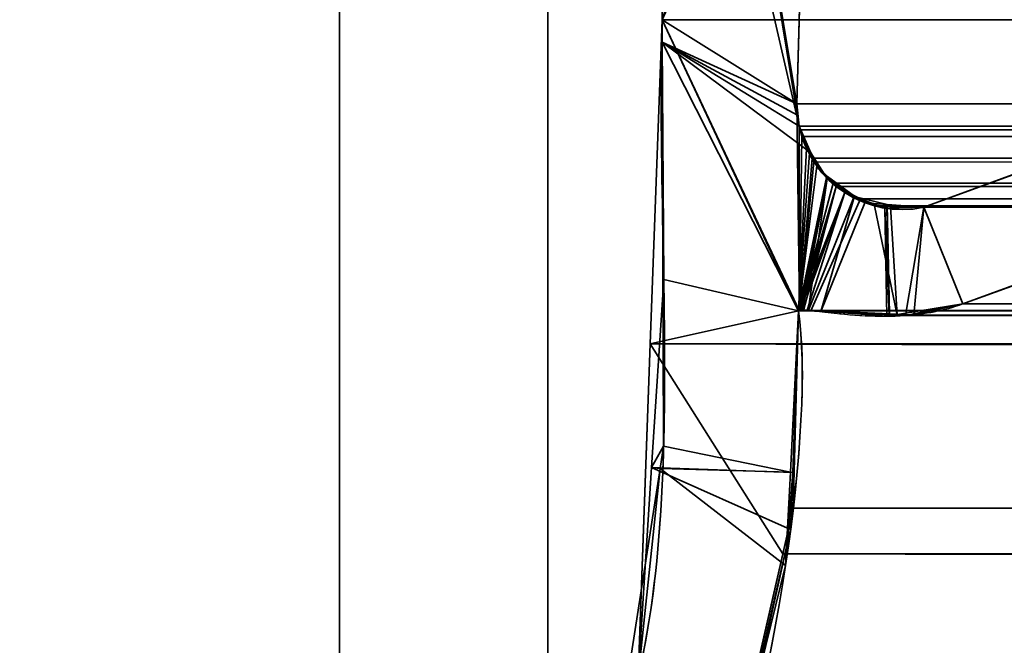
# Model space of a CAD drawing. Header units: millimetres. Extents: x -603 to 3703, y -120 to 249.
# Tile 388 of 656: x 1008.7 to 1015.79, y -1.86 to 2.65. Entities that reach past the tile are written whole.
import ezdxf

# ---------------------------------------------------------------- set-up
doc = ezdxf.new("R2010")
doc.units = ezdxf.units.MM
doc.layers.add('152', color=7, linetype='Continuous', true_color=0xffffff)

# ---------------------------------------------------------------- blocks, each defined once
blk = doc.blocks.new('UG_SURFACE_002')
at = {"layer": '152', "color": 252, "linetype": 'Continuous', "lineweight": 35}
for points in [[(2177.5, -30, 2213.0001), (2177.5, 229.8, 2213.0001), (822.5, 229.8, 2213.0001), (822.5, -30, 2213.0001)], [(972.5, -30, 2063), (972.5, 229.8, 2063), (2027.4999, 229.8, 2063), (2027.4999, -30, 2063)]]:
    blk.add_3dface(points, dxfattribs=at)
blk = doc.blocks.new('UG_SURFACE_147')
at = {"layer": '152', "color": 7, "linetype": 'Continuous', "lineweight": 35}
for points in [[(1014.3118, 1.8784, 2019.1882), (1013.4112, 7.3541, 2020.0887), (1013.3679, 6.0177, 2020.1321), (1013.3716, 5.9608, 2020.1285)], [(1013.4112, 7.3541, 2020.0887), (1014.2989, 1.9593, 2019.201), (1014.2951, 2.0412, 2019.2049)], [(1013.4112, 7.3541, 2020.0887), (1014.3118, 1.8784, 2019.1882), (1014.2989, 1.9593, 2019.201)], [(1014.2951, 2.0412, 2019.2049), (1014.3776, 4.9715, 2019.1224), (1013.4112, 7.3541, 2020.0887)], [(1013.325, 2.6459, -7), (1014.5733, 6.4097, -7), (1014.4109, 5.1239, -7), (1014.4031, 5.0887, -7)], [(1014.5733, 6.4097, -7), (1013.325, 2.6459, -7), (1013.3716, 5.9608, -7)], [(1013.325, 2.6459, 2020.175), (1013.3716, 5.9608, 2020.1285), (1013.3716, 5.9608, -7), (1013.325, 2.6459, -7)], [(1013.3716, 5.9608, 2020.1285), (1013.325, 2.6459, 2020.175), (1013.3259, 2.4847, 2020.174), (1014.3118, 1.8784, 2019.1882)], [(1014.4031, 5.0887, -7), (1014.3776, 4.9715, -7), (1013.325, 2.6459, -7)], [(1014.3776, 4.9715, -7), (1014.2951, 2.0412, -7), (1013.3256, 2.4846, -7), (1013.325, 2.6459, -7)], [(1014.2951, 2.0412, -7), (1014.3776, 4.9715, -7), (1014.3776, 4.9715, 2019.1224), (1014.2951, 2.0412, 2019.2049)], [(1013.325, 2.6459, -7), (1013.3256, 2.4846, -7), (1013.3259, 2.4847, 2020.174)], [(1013.3259, 2.4847, 2020.174), (1013.325, 2.6459, 2020.175), (1013.325, 2.6459, -7)], [(1013.3357, 0.7759, 2020.1643), (1013.3259, 2.4847, 2020.174), (1013.3256, 2.4846, -7)], [(1013.3357, 0.7759, 2020.1643), (1013.3256, 2.4846, -7), (1013.3351, -0.4257, -7)], [(1013.3256, 2.4846, -7), (1014.3118, 1.8784, -7), (1014.3961, 1.6882, -7)], [(1013.3256, 2.4846, -7), (1014.2951, 2.0412, -7), (1014.2989, 1.9593, -7)], [(1014.2989, 1.9593, -7), (1014.3118, 1.8784, -7), (1013.3256, 2.4846, -7)], [(1014.3961, 1.6882, -7), (1014.4387, 1.592, -7), (1014.3075, 0.5499, -7), (1013.3256, 2.4846, -7)], [(1013.3351, -0.4257, -7), (1013.3256, 2.4846, -7), (1014.3075, 0.5499, -7), (1014.2483, -0.6131, -7)], [(1013.3259, 2.4847, 2020.174), (1014.3075, 0.5499, 2019.1925), (1014.3644, 1.7194, 2019.1357), (1014.3118, 1.8784, 2019.1882)], [(1014.3075, 0.5499, 2019.1925), (1013.3259, 2.4847, 2020.174), (1013.3357, 0.7759, 2020.1643)], [(1014.2989, 1.9593, -7), (1014.2951, 2.0412, -7), (1014.2951, 2.0412, 2019.2049), (1014.2989, 1.9593, 2019.201)], [(1015.2102, 1.295, -7), (1017.1266, 1.997, -7), (1016.9486, 1.1329, -7), (1015.4916, 0.5991, -7)], [(1015.4916, 0.5991, 2018.0085), (1016.9486, 1.1329, 2016.5515), (1017.1266, 1.997, 2016.3734), (1015.2102, 1.295, 2018.2898)], [(1017.1266, 1.997, -7), (1015.2102, 1.295, -7), (1015.2102, 1.295, 2018.2898), (1017.1266, 1.997, 2016.3734)], [(1014.2989, 1.9593, 2019.201), (1014.3118, 1.8784, 2019.1882), (1014.3118, 1.8784, -7), (1014.2989, 1.9593, -7)], [(1014.3118, 1.8784, -7), (1014.3644, 1.7194, 2019.1357), (1014.3864, 1.6875, 2019.1135)], [(1014.3118, 1.8784, -7), (1014.3118, 1.8784, 2019.1882), (1014.3644, 1.7194, 2019.1357)], [(1014.3864, 1.6875, 2019.1135), (1014.3961, 1.6882, -7), (1014.3118, 1.8784, -7)], [(1014.3864, 1.6875, 2019.1135), (1014.3644, 1.7194, 2019.1357), (1014.3075, 0.5499, 2019.1925)], [(1014.5092, 1.5104, 2018.9908), (1014.3864, 1.6875, 2019.1135), (1014.3075, 0.5499, 2019.1925)], [(1014.3961, 1.6882, -7), (1014.3864, 1.6875, 2019.1135), (1014.5092, 1.5104, 2018.9908)], [(1014.5092, 1.5104, 2018.9908), (1014.4387, 1.592, -7), (1014.3961, 1.6882, -7)], [(1014.3075, 0.5499, -7), (1014.4387, 1.592, -7), (1014.5166, 1.518, -7)], [(1014.5092, 1.5104, 2018.9908), (1014.5166, 1.518, -7), (1014.4387, 1.592, -7)], [(1014.5166, 1.518, -7), (1014.6401, 1.4006, -7), (1014.3075, 0.5499, -7)], [(1014.3075, 0.5499, 2019.1925), (1014.5144, 1.5029, 2018.9855), (1014.5092, 1.5104, 2018.9908)], [(1014.5144, 1.5029, 2018.9855), (1014.3075, 0.5499, 2019.1925), (1014.3162, 0.553, 2019.1839)], [(1014.3162, 0.553, 2019.1839), (1014.3193, 0.5541, 2019.1808), (1014.5144, 1.5029, 2018.9855)], [(1014.5144, 1.5029, 2018.9855), (1014.3193, 0.5541, 2019.1808), (1014.3337, 0.5532, 2019.1662)], [(1014.5144, 1.5029, 2018.9855), (1014.3337, 0.5532, 2019.1662), (1014.3778, 0.5502, 2019.1221)], [(1014.7094, 1.3763, 2018.7907), (1014.5144, 1.5029, 2018.9855), (1014.3778, 0.5502, 2019.1221), (1014.4682, 0.5441, 2019.0318)], [(1014.5166, 1.518, -7), (1014.5092, 1.5104, 2018.9908), (1014.5144, 1.5029, 2018.9855)], [(1014.5166, 1.518, -7), (1014.5144, 1.5029, 2018.9855), (1014.7094, 1.3763, 2018.7907)], [(1014.7094, 1.3763, 2018.7907), (1014.6401, 1.4006, -7), (1014.5166, 1.518, -7)], [(1014.3156, 0.5533, -7), (1014.3075, 0.5499, -7), (1014.6401, 1.4006, -7)], [(1014.3161, 0.5534, -7), (1014.3156, 0.5533, -7), (1014.6401, 1.4006, -7)], [(1014.6401, 1.4006, -7), (1014.3338, 0.5537, -7), (1014.3161, 0.5534, -7)], [(1014.6401, 1.4006, -7), (1014.3702, 0.5545, -7), (1014.3338, 0.5537, -7)], [(1014.378, 0.5539, -7), (1014.3702, 0.5545, -7), (1014.6401, 1.4006, -7), (1014.7092, 1.3738, -7)], [(1014.7092, 1.3738, -7), (1014.9288, 1.2884, -7), (1014.9435, 0.5105, -7), (1014.378, 0.5539, -7)], [(1014.4682, 0.5441, 2019.0318), (1014.7847, 1.3273, 2018.7154), (1014.7094, 1.3763, 2018.7907)], [(1014.7094, 1.3763, 2018.7907), (1014.7092, 1.3738, -7), (1014.6401, 1.4006, -7)], [(1014.7092, 1.3738, -7), (1014.7094, 1.3763, 2018.7907), (1014.7847, 1.3273, 2018.7154)], [(1014.7092, 1.3738, -7), (1014.7847, 1.3273, 2018.7154), (1014.9459, 1.3151, 2018.5542)], [(1014.9459, 1.3151, 2018.5542), (1014.9288, 1.2884, -7), (1014.7092, 1.3738, -7)], [(1014.9459, 1.3151, 2018.5542), (1014.7847, 1.3273, 2018.7154), (1014.4682, 0.5441, 2019.0318), (1014.9618, 0.5275, 2018.5382)], [(1014.9459, 1.3151, 2018.5542), (1014.9447, 1.2888, -7), (1014.9288, 1.2884, -7)], [(1014.9611, 0.5134, -7), (1014.9288, 1.2884, -7), (1014.9447, 1.2888, -7)], [(1014.9611, 0.5134, -7), (1014.9435, 0.5105, -7), (1014.9288, 1.2884, -7)], [(1014.9447, 1.2888, -7), (1014.9459, 1.3151, 2018.5542), (1015.2102, 1.295, 2018.2898)], [(1014.9447, 1.2888, -7), (1015.2102, 1.295, -7), (1015.4916, 0.5991, -7), (1014.9611, 0.5134, -7)], [(1015.2102, 1.295, 2018.2898), (1015.2102, 1.295, -7), (1014.9447, 1.2888, -7)], [(1014.9618, 0.5275, 2018.5382), (1015.1384, 0.5215, 2018.3616), (1015.2102, 1.295, 2018.2898), (1014.9459, 1.3151, 2018.5542)], [(1015.2102, 1.295, 2018.2898), (1015.1384, 0.5215, 2018.3616), (1015.4916, 0.5991, 2018.0085)], [(1016.9486, 1.1329, 2016.5515), (1015.4916, 0.5991, 2018.0085), (1015.4916, 0.5991, -7), (1016.9486, 1.1329, -7)], [(1013.3351, -0.4257, -7), (1013.2486, -0.5778, 2020.2513), (1013.3357, 0.7759, 2020.1643)], [(1014.2655, -0.6133, 2019.2344), (1014.3075, 0.5499, 2019.1925), (1013.3357, 0.7759, 2020.1643), (1013.2486, -0.5778, 2020.2513)], [(1014.9611, 0.5134, -7), (1015.4916, 0.5991, -7), (1015.4916, 0.5991, 2018.0085)], [(1015.4916, 0.5991, 2018.0085), (1015.1384, 0.5215, 2018.3616), (1014.9611, 0.5134, -7)], [(1014.2483, -0.6131, -7), (1014.3075, 0.5499, -7), (1014.3075, 0.5499, 2019.1925)], [(1014.3075, 0.5499, 2019.1925), (1014.2655, -0.6133, 2019.2344), (1014.2483, -0.6131, -7)], [(1014.3075, 0.5499, -7), (1014.3156, 0.5533, -7), (1014.3162, 0.553, 2019.1839)], [(1014.3162, 0.553, 2019.1839), (1014.3075, 0.5499, 2019.1925), (1014.3075, 0.5499, -7)], [(1014.3156, 0.5533, -7), (1014.3161, 0.5534, -7), (1014.3162, 0.553, 2019.1839)], [(1014.3337, 0.5532, 2019.1662), (1014.3193, 0.5541, 2019.1808), (1014.3161, 0.5534, -7)], [(1014.3193, 0.5541, 2019.1808), (1014.3162, 0.553, 2019.1839), (1014.3161, 0.5534, -7)], [(1014.3161, 0.5534, -7), (1014.3338, 0.5537, -7), (1014.3337, 0.5532, 2019.1662)], [(1014.3778, 0.5502, 2019.1221), (1014.3337, 0.5532, 2019.1662), (1014.3338, 0.5537, -7)], [(1014.3338, 0.5537, -7), (1014.3702, 0.5545, -7), (1014.3778, 0.5502, 2019.1221)], [(1014.3702, 0.5545, -7), (1014.378, 0.5539, -7), (1014.3778, 0.5502, 2019.1221)], [(1014.4682, 0.5441, 2019.0318), (1014.3778, 0.5502, 2019.1221), (1014.378, 0.5539, -7)], [(1014.378, 0.5539, -7), (1014.9435, 0.5105, -7), (1014.9618, 0.5275, 2018.5382)], [(1014.9618, 0.5275, 2018.5382), (1014.4682, 0.5441, 2019.0318), (1014.378, 0.5539, -7)], [(1014.9435, 0.5105, -7), (1014.9611, 0.5134, -7), (1014.9618, 0.5275, 2018.5382)], [(1015.1384, 0.5215, 2018.3616), (1014.9618, 0.5275, 2018.5382), (1014.9611, 0.5134, -7)], [(1013.3351, -0.4257, -7), (1013.3103, -0.5852, -7), (1013.2486, -0.5778, 2020.2513)], [(1013.3103, -0.5852, -7), (1013.3351, -0.4257, -7), (1014.2483, -0.6131, -7)], [(1013.1516, -2.085, 2020.3483), (1013.3103, -0.5852, -7), (1013.0485, -2.2703, -7)], [(1014.2142, -1.283, -7), (1013.8268, -2.8554, -7), (1013.0485, -2.2703, -7), (1013.3103, -0.5852, -7)], [(1013.1516, -2.085, 2020.3483), (1013.2486, -0.5778, 2020.2513), (1013.3103, -0.5852, -7)], [(1013.2486, -0.5778, 2020.2513), (1013.1516, -2.085, 2020.3483), (1013.8423, -2.8528, 2019.6576), (1014.2506, -1.0249, 2019.2492)], [(1014.2506, -1.0249, 2019.2492), (1014.2655, -0.6133, 2019.2344), (1013.2486, -0.5778, 2020.2513)], [(1013.3103, -0.5852, -7), (1014.2483, -0.6131, -7), (1014.2142, -1.283, -7)], [(1014.2142, -1.283, -7), (1014.2483, -0.6131, -7), (1014.2655, -0.6133, 2019.2344)], [(1014.2655, -0.6133, 2019.2344), (1014.2506, -1.0249, 2019.2492), (1014.2142, -1.283, -7)], [(1014.2506, -1.0249, 2019.2492), (1013.8268, -2.8554, -7), (1014.2142, -1.283, -7)], [(1014.2506, -1.0249, 2019.2492), (1013.8423, -2.8528, 2019.6576), (1013.8268, -2.8554, -7)]]:
    blk.add_3dface(points, dxfattribs=at)
blk = doc.blocks.new('UG_SURFACE_148')
at = {"layer": '152', "color": 7, "linetype": 'Continuous', "lineweight": 35}
for points in [[(1014.3776, 4.9715, 2019.1224), (1014.2951, 2.0412, 2019.2049), (1013.325, 2.6459, 2020.175), (1013.3716, 5.9608, 2020.1285)], [(1986.675, 2.6459, 2020.175), (1986.6284, 5.9608, 2020.1285), (1013.3716, 5.9608, 2020.1285), (1013.325, 2.6459, 2020.175)], [(1014.2951, 2.0412, 2019.2049), (1014.3776, 4.9715, 2019.1224), (1985.6224, 4.9715, 2019.1224), (1985.7049, 2.0412, 2019.2049)], [(1013.2391, 0.3109, 2020.2608), (1013.325, 2.6459, 2020.175), (1014.3075, 0.5499, 2019.1925)], [(1986.6695, 1.0733, 2020.1695), (1013.325, 2.6459, 2020.175), (1013.2391, 0.3109, 2020.2608)], [(1013.325, 2.6459, 2020.175), (1014.2951, 2.0412, 2019.2049), (1014.3147, 0.5531, 2019.1853), (1014.3124, 0.5521, 2019.1877)], [(1014.3124, 0.5521, 2019.1877), (1014.3075, 0.5499, 2019.1925), (1013.325, 2.6459, 2020.175)], [(1986.6695, 1.0733, 2020.1695), (1986.675, 2.6459, 2020.175), (1013.325, 2.6459, 2020.175)], [(1014.3147, 0.5531, 2019.1853), (1014.2951, 2.0412, 2019.2049), (1014.3118, 1.8784, 2019.1882)], [(1014.2951, 2.0412, 2019.2049), (1985.7049, 2.0412, 2019.2049), (1985.6882, 1.8784, 2019.1882), (1014.3118, 1.8784, 2019.1882)], [(1015.2102, 1.295, 2018.2898), (1017.1266, 1.997, 2016.3734), (1016.9486, 1.1329, 2016.5515), (1015.4916, 0.5991, 2018.0085)], [(1017.1266, 1.997, 2016.3734), (1015.2102, 1.295, 2018.2898), (1984.7898, 1.295, 2018.2898), (1982.8734, 1.997, 2016.3734)], [(1014.3118, 1.8784, 2019.1882), (1014.3186, 1.8526, 2019.1815), (1014.3309, 1.8061, 2019.1691), (1014.3147, 0.5531, 2019.1853)], [(1014.3118, 1.8784, 2019.1882), (1985.6882, 1.8784, 2019.1882), (1985.6794, 1.8545, 2019.1793)], [(1985.6794, 1.8545, 2019.1793), (1014.3186, 1.8526, 2019.1815), (1014.3118, 1.8784, 2019.1882)], [(1014.3309, 1.8061, 2019.1691), (1014.3186, 1.8526, 2019.1815), (1985.6794, 1.8545, 2019.1793)], [(1014.3309, 1.8061, 2019.1691), (1985.6794, 1.8545, 2019.1793), (1985.6114, 1.6712, 2019.1114)], [(1014.3147, 0.5531, 2019.1853), (1014.3309, 1.8061, 2019.1691), (1014.405, 1.6498, 2019.0949)], [(1014.3309, 1.8061, 2019.1691), (1985.6114, 1.6712, 2019.1114), (1985.5958, 1.65, 2019.0959)], [(1985.5958, 1.65, 2019.0959), (1014.405, 1.6498, 2019.0949), (1014.3309, 1.8061, 2019.1691)], [(1014.405, 1.6498, 2019.0949), (1014.4185, 1.6214, 2019.0816), (1014.3147, 0.5531, 2019.1853)], [(1014.405, 1.6498, 2019.0949), (1985.5958, 1.65, 2019.0959), (1985.4931, 1.5104, 2018.9931)], [(1014.4185, 1.6214, 2019.0816), (1014.405, 1.6498, 2019.0949), (1985.4931, 1.5104, 2018.9931)], [(1014.3147, 0.5531, 2019.1853), (1014.4185, 1.6214, 2019.0816), (1014.5568, 1.4693, 2018.9433)], [(1014.4185, 1.6214, 2019.0816), (1985.4931, 1.5104, 2018.9931), (1985.4424, 1.4748, 2018.9424)], [(1985.4424, 1.4748, 2018.9424), (1014.5568, 1.4693, 2018.9433), (1014.4185, 1.6214, 2019.0816)], [(1014.5568, 1.4693, 2018.9433), (1014.5789, 1.4448, 2018.9211), (1014.3147, 0.5531, 2019.1853)], [(1014.3213, 0.5528, 2019.1786), (1014.3147, 0.5531, 2019.1853), (1014.5789, 1.4448, 2018.9211)], [(1014.3424, 0.5517, 2019.1576), (1014.3213, 0.5528, 2019.1786), (1014.5789, 1.4448, 2018.9211)], [(1014.5789, 1.4448, 2018.9211), (1014.7544, 1.3555, 2018.7457), (1014.3961, 0.5491, 2019.1038), (1014.3424, 0.5517, 2019.1576)], [(1014.5789, 1.4448, 2018.9211), (1014.5568, 1.4693, 2018.9433), (1985.4424, 1.4748, 2018.9424)], [(1014.5789, 1.4448, 2018.9211), (1985.4424, 1.4748, 2018.9424), (1985.2571, 1.3446, 2018.7571)], [(1014.5789, 1.4448, 2018.9211), (1985.2571, 1.3446, 2018.7571), (1985.2486, 1.3429, 2018.7485)], [(1985.2486, 1.3429, 2018.7485), (1014.7544, 1.3555, 2018.7457), (1014.5789, 1.4448, 2018.9211)], [(1014.7544, 1.3555, 2018.7457), (1014.8538, 1.3048, 2018.6462), (1015.0189, 0.5188, 2018.481), (1014.3961, 0.5491, 2019.1038)], [(1014.8538, 1.3048, 2018.6462), (1014.7544, 1.3555, 2018.7457), (1985.2486, 1.3429, 2018.7485)], [(1014.9699, 1.3016, 2018.5301), (1014.8538, 1.3048, 2018.6462), (1985.2486, 1.3429, 2018.7485)], [(1015.0189, 0.5188, 2018.481), (1014.8538, 1.3048, 2018.6462), (1014.9699, 1.3016, 2018.5301)], [(1985.2486, 1.3429, 2018.7485), (1985.0287, 1.3001, 2018.5287), (1014.9699, 1.3016, 2018.5301)], [(1014.9699, 1.3016, 2018.5301), (1015.2102, 1.295, 2018.2898), (1015.077, 0.516, 2018.4231), (1015.0189, 0.5188, 2018.481)], [(1014.9699, 1.3016, 2018.5301), (1985.0287, 1.3001, 2018.5287), (1984.9199, 1.2788, 2018.42)], [(1015.2102, 1.295, 2018.2898), (1014.9699, 1.3016, 2018.5301), (1984.9199, 1.2788, 2018.42)], [(1015.4916, 0.5991, 2018.0085), (1015.077, 0.516, 2018.4231), (1015.2102, 1.295, 2018.2898)], [(1984.9199, 1.2788, 2018.42), (1984.7898, 1.295, 2018.2898), (1015.2102, 1.295, 2018.2898)], [(1013.2391, 0.3109, 2020.2608), (1986.7144, 0.3099, 2020.2143), (1986.6695, 1.0733, 2020.1695)], [(1983.0514, 1.1329, 2016.5515), (1984.5084, 0.5991, 2018.0085), (1015.4916, 0.5991, 2018.0085), (1016.9486, 1.1329, 2016.5515)], [(1015.077, 0.516, 2018.4231), (1984.5084, 0.5991, 2018.0085), (1984.8992, 0.5179, 2018.3992)], [(1015.077, 0.516, 2018.4231), (1015.4916, 0.5991, 2018.0085), (1984.5084, 0.5991, 2018.0085)], [(1013.2391, 0.3109, 2020.2608), (1014.3075, 0.5499, 2019.1925), (1014.2697, -0.8721, 2019.2304), (1014.1946, -1.1999, 2019.3055)], [(1014.2697, -0.8721, 2019.2304), (1985.6925, 0.5499, 2019.1925), (1985.6869, -0.4242, 2019.187)], [(1014.2697, -0.8721, 2019.2304), (1014.3075, 0.5499, 2019.1925), (1985.6925, 0.5499, 2019.1925)], [(1014.3124, 0.5521, 2019.1877), (1985.6876, 0.5521, 2019.1877), (1985.6925, 0.5499, 2019.1925), (1014.3075, 0.5499, 2019.1925)], [(1985.6853, 0.5531, 2019.1853), (1014.3124, 0.5521, 2019.1877), (1014.3147, 0.5531, 2019.1853)], [(1985.6853, 0.5531, 2019.1853), (1985.6876, 0.5521, 2019.1877), (1014.3124, 0.5521, 2019.1877)], [(1014.3147, 0.5531, 2019.1853), (1014.3213, 0.5528, 2019.1786), (1985.6787, 0.5528, 2019.1786)], [(1985.6787, 0.5528, 2019.1786), (1985.6853, 0.5531, 2019.1853), (1014.3147, 0.5531, 2019.1853)], [(1014.3213, 0.5528, 2019.1786), (1014.3424, 0.5517, 2019.1576), (1985.6576, 0.5519, 2019.1576)], [(1985.6576, 0.5519, 2019.1576), (1985.6787, 0.5528, 2019.1786), (1014.3213, 0.5528, 2019.1786)], [(1985.604, 0.5495, 2019.104), (1985.6576, 0.5519, 2019.1576), (1014.3424, 0.5517, 2019.1576)], [(1014.3424, 0.5517, 2019.1576), (1014.3961, 0.5491, 2019.1038), (1985.604, 0.5495, 2019.104)], [(1984.9817, 0.5216, 2018.4817), (1985.604, 0.5495, 2019.104), (1014.3961, 0.5491, 2019.1038)], [(1014.3961, 0.5491, 2019.1038), (1015.0189, 0.5188, 2018.481), (1984.9817, 0.5216, 2018.4817)], [(1984.8992, 0.5179, 2018.3992), (1984.9817, 0.5216, 2018.4817), (1015.0189, 0.5188, 2018.481)], [(1984.8992, 0.5179, 2018.3992), (1015.0189, 0.5188, 2018.481), (1015.077, 0.516, 2018.4231)], [(1014.1946, -1.1999, 2019.3055), (1013.6755, -3.4656, 2019.8245), (1013.1508, -2.0882, 2020.3493), (1013.2391, 0.3109, 2020.2608)], [(1986.8573, -2.122, 2020.3571), (1013.2391, 0.3109, 2020.2608), (1013.1508, -2.0882, 2020.3493)], [(1986.8573, -2.122, 2020.3571), (1986.7144, 0.3099, 2020.2143), (1013.2391, 0.3109, 2020.2608)], [(1985.6869, -0.4242, 2019.187), (1014.1946, -1.1999, 2019.3055), (1014.2697, -0.8721, 2019.2304)], [(1985.6869, -0.4242, 2019.187), (1985.8462, -1.1821, 2019.3462), (1014.1946, -1.1999, 2019.3055)], [(1986.3259, -3.4653, 2019.8257), (1013.6755, -3.4656, 2019.8245), (1014.1946, -1.1999, 2019.3055)], [(1014.1946, -1.1999, 2019.3055), (1985.8462, -1.1821, 2019.3462), (1986.3259, -3.4653, 2019.8257)]]:
    blk.add_3dface(points, dxfattribs=at)
blk = doc.blocks.new('UG_SURFACE_152')
at = {"layer": '152', "color": 252, "linetype": 'Continuous', "lineweight": 35}
for points in [[(1011, 62.92, 2022.5), (1011, 62.92, -7), (1011, -46.92, -7), (1011, -46.92, 2022.5)], [(1011, 62.92, 2022.5), (1011, -46.92, 2022.5), (1012.5, -46.92, 2020.9999), (1012.5, 62.92, 2020.9999)], [(1012.5, 62.92, -7), (1012.5, -46.92, -7), (1011, -46.92, -7), (1011, 62.92, -7)], [(1012.5, 62.92, 2020.9999), (1012.5, -46.92, 2020.9999), (1012.5, -46.92, -7), (1012.5, 62.92, -7)]]:
    blk.add_3dface(points, dxfattribs=at)
blk = doc.blocks.new('UG_SURFACE_153')
at = {"layer": '152', "color": 252, "linetype": 'Continuous', "lineweight": 35}
for points in [[(1011, 62.92, 2022.5), (1011, 62.92, -7), (1011, -46.92, -7), (1011, -46.92, 2022.5)], [(1011, 62.92, 2022.5), (1011, -46.92, 2022.5), (1012.5, -46.92, 2020.9999), (1012.5, 62.92, 2020.9999)], [(1012.5, 62.92, -7), (1012.5, -46.92, -7), (1011, -46.92, -7), (1011, 62.92, -7)], [(1012.5, 62.92, 2020.9999), (1012.5, -46.92, 2020.9999), (1012.5, -46.92, -7), (1012.5, 62.92, -7)]]:
    blk.add_3dface(points, dxfattribs=at)
blk = doc.blocks.new('UG_SURFACE_154')
at = {"layer": '152', "color": 252, "linetype": 'Continuous', "lineweight": 35}
for points in [[(1011, -46.92, 2022.5), (1989, -46.92, 2022.5), (1989, 62.92, 2022.5), (1011, 62.92, 2022.5)], [(1012.5, 62.92, 2020.9999), (1012.5, -46.92, 2020.9999), (1011, -46.92, 2022.5), (1011, 62.92, 2022.5)], [(1012.5, -46.92, 2020.9999), (1012.5, 62.92, 2020.9999), (1987.5, 62.92, 2020.9999), (1987.5, -46.92, 2020.9999)]]:
    blk.add_3dface(points, dxfattribs=at)

msp = doc.modelspace()

# ---------------------------------------------------------------- linework, layer by layer
at = {"layer": '152', "color": 252, "linetype": 'Continuous', "lineweight": -3, "true_color": 0x939598}
for p, q in [((1011, -46.92, 2022.5), (1011, 62.92, 2022.5)), ((1011, -46.92, 2022.5), (1011, 62.92, 2022.5)), ((1011, 62.92, -7), (1011, -46.92, -7)), ((1011, -46.92, 2022.5), (1011, 62.92, 2022.5)), ((1011, 62.92, -7), (1011, -46.92, -7)), ((1012.5, -46.92, 2021), (1012.5, 62.92, 2021)), ((1012.5, -46.92, 2021), (1012.5, 62.92, 2021)), ((1012.5, 62.92, -7), (1012.5, -46.92, -7)), ((1012.5, -46.92, 2021), (1012.5, 62.92, 2021)), ((1012.5, 62.92, -7), (1012.5, -46.92, -7)), ((1013.3716, 5.9608, 2020.1284), (1013.325, 2.6459, 2020.175)), ((1014.2951, 2.0412, -7), (1014.3776, 4.9715, -7)), ((1014.3776, 4.9715, 2019.1224), (1014.2951, 2.0412, 2019.2049)), ((1014.3776, 4.9715, 2019.1224), (1014.2951, 2.0412, 2019.2049)), ((1986.675, 2.6459, 2020.175), (1013.325, 2.6459, 2020.175)), ((1013.325, 2.6459, 2020.175), (1013.325, 2.6459, -7)), ((1014.2951, 2.0412, 2019.2049), (1985.7049, 2.0412, 2019.2049)), ((1014.2951, 2.0412, -7), (1014.2951, 2.0412, 2019.2049)), ((1015.2101, 1.295, -7), (1017.1266, 1.997, -7)), ((1015.2101, 1.295, 2018.2899), (1017.1266, 1.997, 2016.3734)), ((1015.2101, 1.295, 2018.2899), (1017.1266, 1.997, 2016.3734)), ((1014.3117, 1.8784, 2019.1883), (1985.6883, 1.8784, 2019.1883)), ((1014.3117, 1.8784, -7), (1014.3117, 1.8784, 2019.1883)), ((1015.2101, 1.295, 2018.2899), (1984.7899, 1.295, 2018.2899)), ((1015.2101, 1.295, -7), (1015.2101, 1.295, 2018.2899)), ((1016.9485, 1.1329, 2016.5515), (1015.4916, 0.5991, 2018.0084)), ((1015.4916, 0.5991, 2018.0084), (1016.9485, 1.1329, 2016.5515)), ((1016.9485, 1.1329, -7), (1015.4916, 0.5991, -7)), ((1984.5084, 0.5991, 2018.0084), (1015.4916, 0.5991, 2018.0084)), ((1015.4916, 0.5991, 2018.0084), (1015.4916, 0.5991, -7)), ((1985.6926, 0.5499, 2019.1926), (1014.3074, 0.5499, 2019.1926)), ((1014.3074, 0.5499, 2019.1926), (1014.3074, 0.5499, -7))]:
    msp.add_line(p, q, dxfattribs=at)
for points, knots in [([(1013.325, 2.6459, 2020.175), (1013.2967, 1.6675, 2020.2033), (1013.357, 0.6872, 2020.143), (1013.329, -0.7739, 2020.171), (1013.3016, -1.258, 2020.1984), (1013.142, -2.2094, 2020.358), (1013.0056, -2.6721, 2020.4944), (1012.7817, -3.0566, 2020.7183)], [0, 0, 0, 0, 0.5, 0.5, 0.75, 0.75, 1, 1, 1, 1]), ([(1014.3117, 1.8784, 2019.1883), (1014.3103, 1.8851, 2019.1897), (1014.3089, 1.8919, 2019.1911), (1014.3063, 1.9056, 2019.1937), (1014.3051, 1.9125, 2019.1949), (1014.303, 1.9262, 2019.197), (1014.302, 1.9332, 2019.198), (1014.3002, 1.9471, 2019.1998), (1014.2994, 1.954, 2019.2006), (1014.298, 1.968, 2019.202), (1014.2975, 1.975, 2019.2025), (1014.2965, 1.9891, 2019.2035), (1014.2961, 1.9961, 2019.2039), (1014.2952, 2.0158, 2019.2048), (1014.295, 2.0285, 2019.205), (1014.2951, 2.0412, 2019.2049)], [0, 0, 0, 0, 0.128248, 0.128248, 0.256496, 0.256496, 0.384744, 0.384744, 0.512992, 0.512992, 0.641238, 0.641238, 0.769484, 0.769484, 1, 1, 1, 1]), ([(1015.2101, 1.295, 2018.2899), (1015.0927, 1.27, 2018.4073), (1014.9705, 1.273, 2018.5295), (1014.7582, 1.3309, 2018.7418), (1014.6637, 1.377, 2018.8363), (1014.52, 1.4921, 2018.98), (1014.4645, 1.551, 2019.0355), (1014.3829, 1.6758, 2019.1171), (1014.3523, 1.7385, 2019.1477), (1014.3234, 1.8296, 2019.1766), (1014.317, 1.8538, 2019.183), (1014.3117, 1.8784, 2019.1883)], [0, 0, 0, 0, 0.336418, 0.336418, 0.611476, 0.611476, 0.80217, 0.80217, 0.949507, 0.949507, 1, 1, 1, 1]), ([(1014.3074, 0.5499, 2019.1926), (1014.3097, 0.5515, 2019.1903), (1014.3122, 0.5524, 2019.1878), (1014.3267, 0.5565, 2019.1733), (1014.3391, 0.5559, 2019.1609), (1014.3997, 0.5539, 2019.1003), (1014.448, 0.5466, 2019.052), (1014.6892, 0.5176, 2018.8108), (1014.8836, 0.5019, 2018.6164), (1015.2164, 0.5262, 2018.2836), (1015.3562, 0.551, 2018.1438), (1015.4916, 0.5991, 2018.0084)], [0, 0, 0, 0, 0.006369, 0.006369, 0.037203, 0.037203, 0.159144, 0.159144, 0.647754, 0.647754, 1, 1, 1, 1]), ([(1013.6602, -3.5319, 2019.8398), (1013.8906, -2.9029, 2019.6094), (1014.0536, -2.2313, 2019.4464), (1014.2307, -1.2024, 2019.2693), (1014.2779, -0.8537, 2019.2221), (1014.3357, -0.1542, 2019.1643), (1014.3573, 0.1959, 2019.1427), (1014.3074, 0.5499, 2019.1926)], [0, 0, 0, 0, 0.5, 0.5, 0.75, 0.75, 1, 1, 1, 1])]:
    msp.add_open_spline(points, degree=3, knots=knots, dxfattribs=at)
for points in [[(1012.7817, -3.0566, 2020.7183), (1013.5904, -1.668, 2019.9096), (1013.2678, 0.6697, 2020.2322), (1013.325, 2.6459, 2020.175)], [(1013.325, 2.6459, -7), (1013.2678, 0.6697, -7), (1013.5904, -1.668, -7), (1012.7817, -3.0566, -7)], [(1014.3117, 1.8784, 2019.1883), (1014.3001, 1.9319, 2019.1999), (1014.2948, 1.9864, 2019.2052), (1014.2951, 2.0412, 2019.2049)], [(1014.2951, 2.0412, -7), (1014.2948, 1.9864, -7), (1014.3001, 1.9319, -7), (1014.3117, 1.8784, -7)], [(1015.2101, 1.295, 2018.2899), (1014.8009, 1.208, 2018.6991), (1014.3988, 1.4692, 2019.1012), (1014.3117, 1.8784, 2019.1883)], [(1014.3117, 1.8784, -7), (1014.3988, 1.4692, -7), (1014.8009, 1.208, -7), (1015.2101, 1.295, -7)], [(1014.3074, 0.5499, -7), (1014.3617, 0.5892, -7), (1014.9574, 0.4094, -7), (1015.4916, 0.5991, -7)], [(1014.3074, 0.5499, 2019.1926), (1014.3617, 0.5892, 2019.1383), (1014.9574, 0.4094, 2018.5426), (1015.4916, 0.5991, 2018.0084)], [(1014.3074, 0.5499, 2019.1926), (1014.4217, -0.2606, 2019.0783), (1014.1602, -2.1669, 2019.3398), (1013.6602, -3.5319, 2019.8398)], [(1013.6602, -3.5319, -7), (1014.1602, -2.1669, -7), (1014.4217, -0.2606, -7), (1014.3074, 0.5499, -7)]]:
    msp.add_open_spline(points, degree=3, dxfattribs=at)

# ---------------------------------------------------------------- block references
for name in ['UG_SURFACE_002', 'UG_SURFACE_152', 'UG_SURFACE_153', 'UG_SURFACE_154', 'UG_SURFACE_147', 'UG_SURFACE_148']:
    msp.add_blockref(name, (0, 0), dxfattribs=at)

doc.saveas('drawing.dxf')
